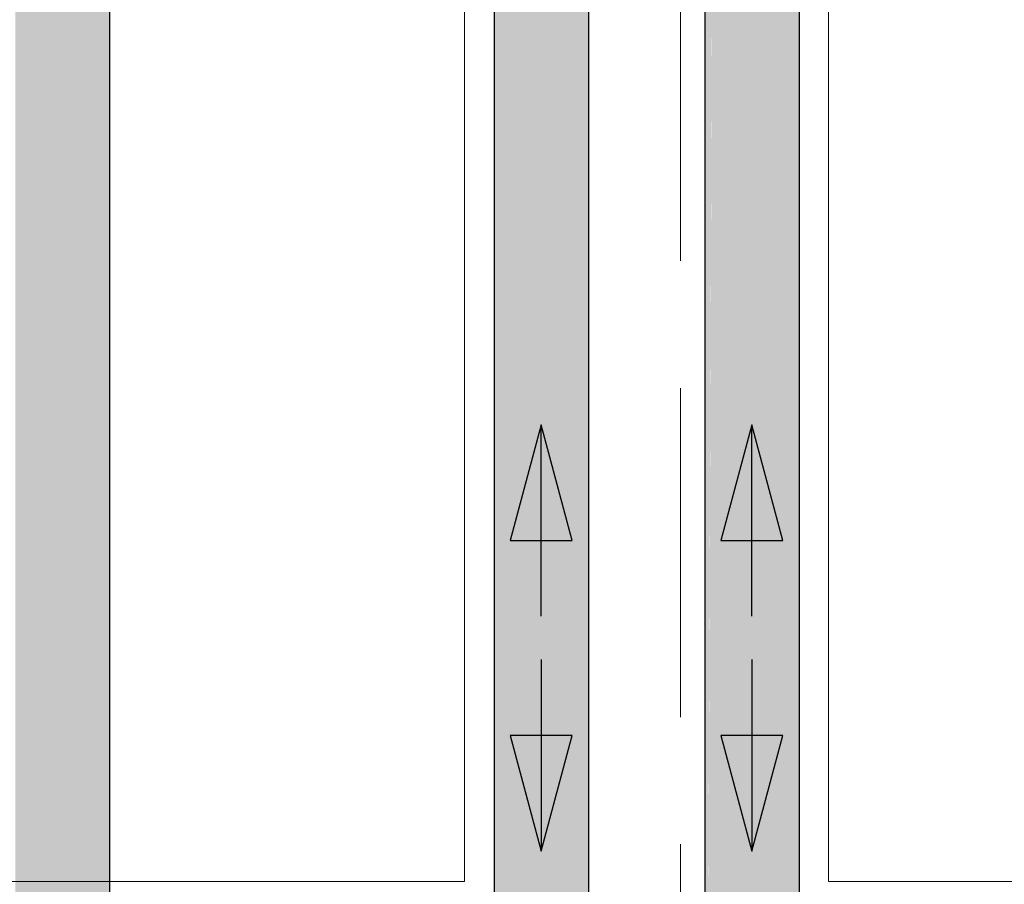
# Model space of a CAD drawing. Header units: millimetres. Extents: x 567 to 934, y -1 to 364.
# Tile 493 of 656: x 766.284 to 767.311, y 48.043 to 48.945. Entities that reach past the tile are written whole.
import ezdxf

# ---------------------------------------------------------------- set-up
doc = ezdxf.new("R2010")
doc.units = ezdxf.units.MM
doc.header["$MEASUREMENT"] = 0
doc.linetypes.add('HIDDEN2', pattern=[0.47625, 0.3175, -0.15875])
for name, color, linetype, lineweight in [('AF-Condutos', 140, 'Continuous', 25), ('AF-Sentido conduto', 140, 'Continuous', 30), ('DI-Detalhes', 1, 'HIDDEN2', 9)]:
    doc.layers.add(name, color=color, linetype=linetype, lineweight=lineweight)
doc.layers.add('ARQ FINA', color=8, linetype='Continuous')

msp = doc.modelspace()

# ---------------------------------------------------------------- hatches: boundary and pattern name
at = {"layer": 'AF-Condutos', "linetype": 'Continuous'}
for points in [[(766.3778, 43.2246), (766.3778, 50.0665), (766.2789, 50.0665), (766.2789, 43.2246)], [(766.7789, 47.1317), (766.8226, 47.1317), (766.8226, 49.2227), (766.7789, 49.2227)], [(766.8226, 47.1317), (766.8433, 47.1317), (766.8433, 49.2227), (766.8226, 49.2227)], [(766.8613, 49.2227), (766.8433, 49.2227), (766.8433, 47.1317)], [(766.8613, 49.2227), (766.8433, 47.1317), (766.8613, 47.1317)], [(766.8613, 49.2227), (766.8613, 47.1317), (766.8735, 49.2227)], [(766.8735, 47.1338), (766.8735, 49.2227), (766.8613, 47.1317)], [(766.8735, 49.2227), (766.8735, 47.1317), (766.8778, 49.2227)], [(766.8778, 47.1317), (766.8778, 49.2227), (766.8735, 47.1338)], [(767.0074, 47.1317), (767.0074, 49.2227), (766.9989, 47.1317)], [(766.9989, 49.2227), (766.9989, 47.1317), (767.0073, 49.2188)], [(767.0074, 47.1317), (767.0426, 47.1317), (767.0426, 49.2227), (767.0228, 49.2227)], [(767.0074, 47.1317), (767.0228, 49.2227), (767.0074, 49.2227)], [(767.0426, 47.1317), (767.0633, 47.1317), (767.0633, 49.2227), (767.0426, 49.2227)], [(767.0978, 47.1317), (767.0978, 49.2227), (767.0633, 49.2227), (767.0633, 47.1317), (767.0667, 47.5366), (767.0667, 47.1317)]]:
    msp.add_hatch(color=151, dxfattribs=at).paths.add_polyline_path(points)

# ---------------------------------------------------------------- linework, layer by layer
at = {"layer": 'AF-Condutos'}
for p, q in [((766.3778, 43.3199), (766.3778, 50.0665)), ((766.7789, 49.2227), (766.7789, 47.5519)), ((766.8778, 47.1317), (766.8778, 49.2227)), ((766.9989, 49.2227), (766.9989, 47.1317)), ((767.0978, 47.5519), (767.0978, 49.2227))]:
    msp.add_line(p, q, dxfattribs=at)
at = {"layer": 'AF-Sentido conduto'}
for p, q in [((766.8278, 48.5224), (766.7955, 48.4016)), ((766.8602, 48.4016), (766.8278, 48.5224)), ((767.0478, 48.5224), (767.0155, 48.4016)), ((767.0802, 48.4016), (767.0478, 48.5224)), ((766.7955, 48.4016), (766.8602, 48.4016)), ((767.0155, 48.4016), (767.0802, 48.4016)), ((766.8602, 48.1979), (766.7955, 48.1979)), ((766.7955, 48.1979), (766.8278, 48.0772)), ((766.8278, 48.0772), (766.8602, 48.1979)), ((767.0802, 48.1979), (767.0155, 48.1979)), ((767.0155, 48.1979), (767.0478, 48.0772)), ((767.0478, 48.0772), (767.0802, 48.1979))]:
    msp.add_line(p, q, dxfattribs=at)
for points in [[(766.8278, 48.3224), (766.8278, 48.5224)], [(767.0478, 48.3224), (767.0478, 48.5224)], [(766.8278, 48.2772), (766.8278, 48.0772)], [(767.0478, 48.2772), (767.0478, 48.0772)]]:
    msp.add_lwpolyline(points, dxfattribs=at)
at = {"layer": 'ARQ FINA', "lineweight": 5}
for p, q in [((766.7478, 50.3725), (766.7478, 48.0454)), ((767.1278, 48.0454), (767.1278, 50.2936)), ((766.7478, 48.0454), (763.6878, 48.0454)), ((770.1878, 48.0454), (767.1278, 48.0454))]:
    msp.add_line(p, q, dxfattribs=at)
at = {"layer": 'DI-Detalhes'}
for points in [[(760.027, 52.3705), (766.9734, 52.3705), (766.9734, 43.4546), (760.027, 43.4546), (760.027, 52.3705)], [(766.9734, 51.0516), (774.1724, 51.0516), (774.1724, 43.4546), (766.9734, 43.4546), (766.9734, 51.0516)]]:
    msp.add_lwpolyline(points, dxfattribs=at)

doc.saveas('drawing.dxf')
